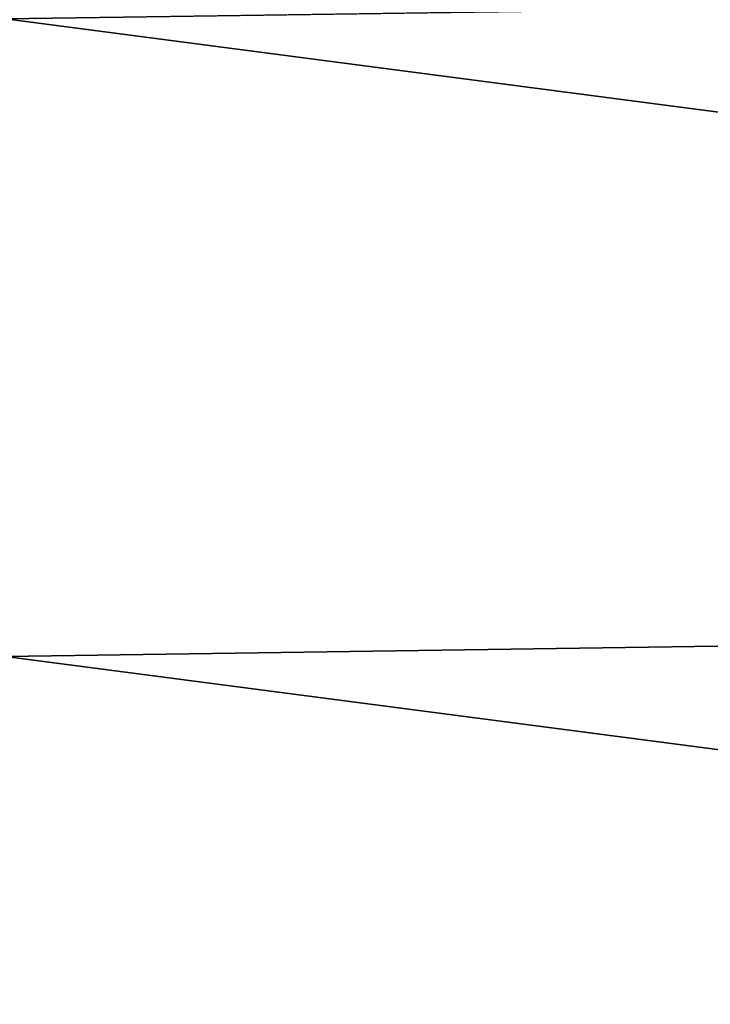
# Model space of a CAD drawing. Header units: metres. Extents: x -2 to 78, y -85 to 85.
# Tile 366 of 500: x 39.94 to 41.4, y 27.26 to 29.35. Entities that reach past the tile are written whole.
import ezdxf

# ---------------------------------------------------------------- set-up
doc = ezdxf.new("R2010")
doc.units = ezdxf.units.M
doc.layers.add('solid_20004802', color=7, linetype='CONTINUOUS')

msp = doc.modelspace()

# ---------------------------------------------------------------- linework, layer by layer
at = {"layer": 'solid_20004802'}
for points in [[(49.188503, 29.481901, -27.502678), (49.188503, 28.134838, -27.542242), (39.908051, 29.349487, -27.469435)], [(49.188503, 28.13456, 27.542244), (49.188503, 29.481632, 27.502691), (39.908051, 29.349487, 27.469435)], [(49.188503, 28.134838, -27.542242), (39.908051, 28, -27.502563), (39.908051, 29.349487, -27.469435)], [(49.188503, 28.13456, 27.542244), (39.908051, 29.349487, 27.469435), (39.908051, 28, 27.502563)], [(49.188503, 28.134838, -27.542242), (49.188503, 26.787451, -27.515869), (39.908051, 28, -27.502563)], [(49.188503, 26.787165, 27.515856), (49.188503, 28.13456, 27.542244), (39.908051, 28, 27.502563)], [(49.188503, 26.787451, -27.515869), (39.908051, 26.650513, -27.469435), (39.908051, 28, -27.502563)], [(49.188503, 26.787165, 27.515856), (39.908051, 28, 27.502563), (39.908051, 26.650513, 27.469435)]]:
    msp.add_3dface(points, dxfattribs=at)

doc.saveas('drawing.dxf')
